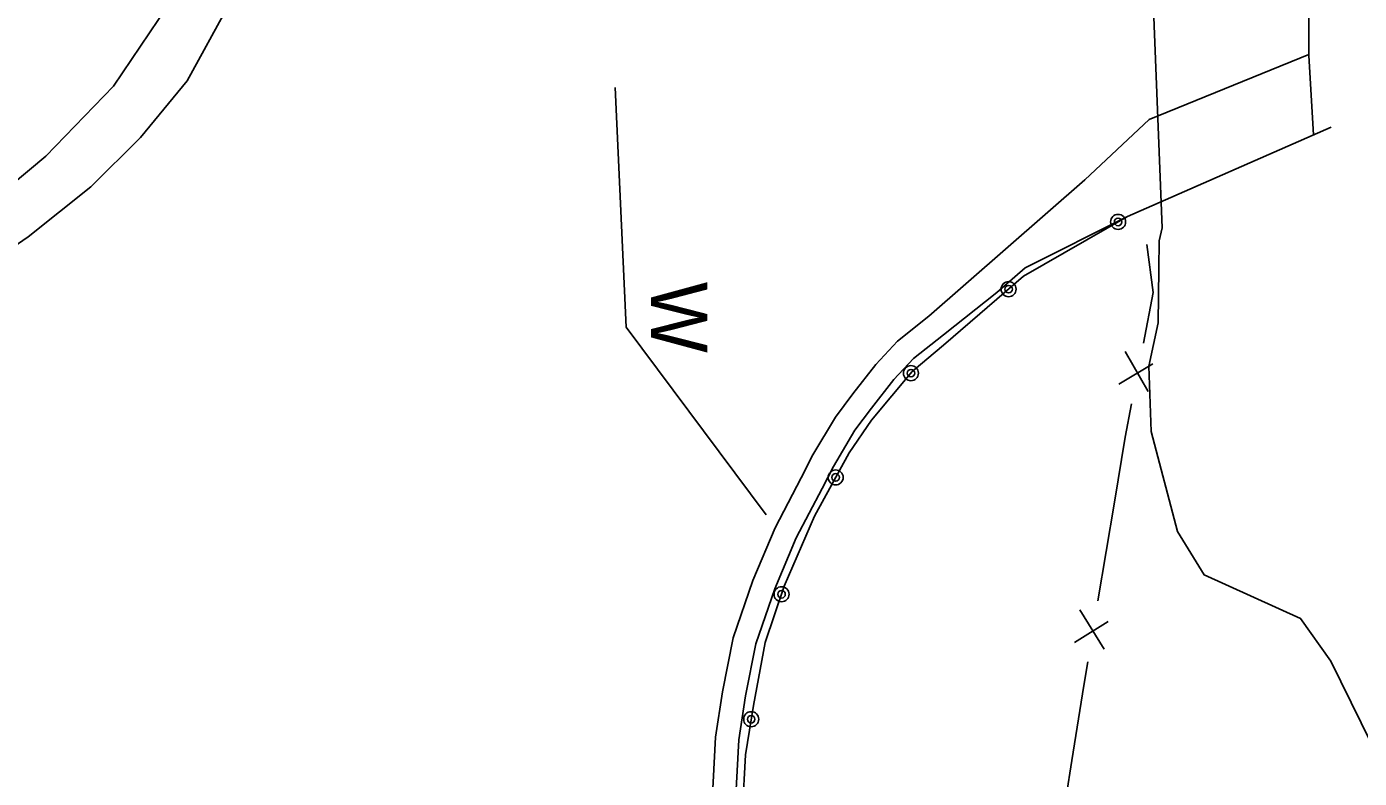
# Model space of a CAD drawing. Extents: x 588843 to 2552415, y 180129 to 269402.
# Drawn here: x 593781.7 to 593923.8, y 188191.9 to 188272 of the extents above; entities that cross this region are included whole.
import ezdxf

# ---------------------------------------------------------------- set-up
doc = ezdxf.new("R2010")
doc.units = 0
for name, color, linetype in [('E_AREA', 7, 'Continuous'), ('E_BMGRD_P', 7, 'Continuous'), ('E_FEN_P', 7, 'Continuous'), ('E_RDWY', 7, 'Continuous'), ('E_RDWY_C_and_G', 7, 'Continuous'), ('E_RDWY_Gravel', 7, 'Continuous'), ('E_WAL', 7, 'Continuous'), ('E_WAL_Text', 7, 'Continuous')]:
    doc.layers.add(name, color=color, linetype=linetype)

# ---------------------------------------------------------------- blocks, each defined once
blk = doc.blocks.new('W_22')
at = {"layer": 'E_WAL_Text'}
blk.add_text('W', height=12, dxfattribs=at).set_placement((-4.46, -6))

msp = doc.modelspace()

# ---------------------------------------------------------------- linework, layer by layer
at = {"layer": 'E_AREA'}
msp.add_lwpolyline([(594080.03, 188326.7), (593960.02, 188269.93), (593959.79, 188224.09), (593958.99, 188204.02), (593954.26, 188190.34), (593954.26, 188190.34), (593949.51, 188186.59), (593944.26, 188187), (593941.85, 188187.56), (593939.04, 188187.18), (593934.5, 188186.63), (593931.77, 188186.75), (593926.19, 188193.37), (593920.78, 188204.36), (593917.55, 188208.92), (593907.24, 188213.57), (593904.4, 188218.18), (593901.59, 188228.84), (593901.34, 188235.8), (593902.36, 188240.42), (593902.44, 188246.16), (593902.46, 188249.15), (593902.79, 188250.54), (593900.56, 188306.25)], dxfattribs=at)
at = {"layer": 'E_BMGRD_P'}
msp.add_lwpolyline([(593899.08, 188251.74), (593888, 188245.38), (593879.44, 188238.02), (593876.12, 188235.21), (593871.77, 188230.05), (593869.39, 188226.57), (593865.68, 188219.81), (593862.47, 188212.34), (593860.43, 188206.34), (593859.19, 188199.65), (593858.32, 188194.36), (593858.03, 188188.49), (593858.72, 188175.99), (593860.94, 188151.2), (593863.44, 188120.2), (593866.14, 188082.64), (593870.63, 188026.47), (593873.72, 187957.61), (593875.31, 187911.35)], dxfattribs=at)
for centre, radius in [((593898.08, 188251.17), 0.801), ((593898.08, 188251.17), 0.403), ((593886.4, 188244), 0.801), ((593886.4, 188244), 0.403), ((593875.98, 188235.05), 0.801), ((593875.98, 188235.05), 0.403), ((593867.95, 188223.94), 0.801), ((593867.95, 188223.94), 0.403), ((593862.18, 188211.49), 0.801), ((593862.18, 188211.49), 0.403), ((593858.94, 188198.17), 0.801), ((593858.94, 188198.17), 0.403)]:
    msp.add_circle(centre, radius, dxfattribs=at)
at = {"layer": 'E_FEN_P'}
for p, q in [((593901.3, 188233.11), (593898.83, 188237.36)), ((593898.16, 188233.88), (593901.79, 188236.03)), ((593896.59, 188205.65), (593894.01, 188209.84)), ((593893.43, 188206.35), (593897.01, 188208.58))]:
    msp.add_line(p, q, dxfattribs=at)
for points in [[(593900.77, 188238.25), (593901.81, 188243.63), (593901.16, 188248.76)], [(593897.68, 188221.29), (593898.84, 188228.24), (593899.52, 188231.78)], [(593895.93, 188210.78), (593897.68, 188221.29)], [(593893.16, 188193.76), (593894.43, 188201.78), (593894.85, 188204.28)], [(593891.54, 188183.24), (593891.95, 188186.1), (593893.16, 188193.76)]]:
    msp.add_lwpolyline(points, dxfattribs=at)
at = {"layer": 'E_RDWY'}
for points in [[(593812.81, 188369.98), (593811.87, 188354.28), (593811.29, 188343.71), (593811.11, 188340.46), (593810.36, 188326.41), (593809.81, 188313.54), (593809.32, 188302.14), (593807.98, 188290.75), (593806.39, 188283.16), (593803.22, 188274.31), (593798.77, 188266.19), (593793.8, 188260.18), (593788.5, 188254.9), (593781.81, 188249.58), (593772.97, 188243.5)], [(593918.92, 188260.44), (593918.41, 188268.91), (593918.46, 188286.63), (593918.29, 188310.53)], [(593877.9, 188241.11), (593894.53, 188255.64), (593901.39, 188262.09), (593918.41, 188269.02)]]:
    msp.add_lwpolyline(points, dxfattribs=at)
at = {"layer": 'E_RDWY_C_and_G'}
for points in [[(593877.9, 188241.11), (593874.56, 188238.47), (593872.25, 188235.98), (593869.77, 188232.83), (593867.93, 188230.35), (593865.52, 188226.33), (593864.28, 188223.91), (593861.49, 188218.57), (593859.13, 188212.96), (593857.01, 188206.84), (593855.89, 188201.1), (593855.12, 188196.25), (593854.77, 188189.4), (593854.87, 188185.93), (593855.12, 188182.1)], [(593879.45, 188239.15), (593876.26, 188236.63), (593874.15, 188234.36), (593871.76, 188231.31), (593870.01, 188228.96), (593867.71, 188225.12), (593866.5, 188222.76), (593863.75, 188217.51), (593861.46, 188212.07), (593859.43, 188206.19), (593858.35, 188200.66), (593857.61, 188195.99), (593857.27, 188189.37), (593857.37, 188186.05), (593857.62, 188182.26)]]:
    msp.add_lwpolyline(points, dxfattribs=at)
at = {"layer": 'E_RDWY_Gravel'}
for points in [[(593806.21, 188371.19), (593805.8, 188325.67), (593806.09, 188301.88), (593802.63, 188287.53), (593796.7, 188274.16), (593790.91, 188265.64), (593783.7, 188258.17), (593776.29, 188252.01), (593758.44, 188240.45), (593728.62, 188221.72), (593720.11, 188216.47), (593691.17, 188203.12), (593680.23, 188197.49)], [(593879.45, 188239.15), (593885.15, 188243.66), (593888.16, 188246.28), (593899.08, 188251.74)]]:
    msp.add_lwpolyline(points, dxfattribs=at)
at = {"layer": 'E_WAL'}
for points in [[(593860.55, 188219.96), (593845.61, 188239.95), (593844.44, 188265.51)], [(593920.79, 188261.26), (593899.08, 188251.74)]]:
    msp.add_lwpolyline(points, dxfattribs=at)

# ---------------------------------------------------------------- block references
at = {"layer": 'E_WAL_Text', "xscale": 0.4999999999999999, "yscale": 0.5000000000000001, "rotation": -89.91795762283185}
msp.add_blockref('W_22', (593851.26, 188242.55), dxfattribs=at)

doc.saveas('drawing.dxf')
